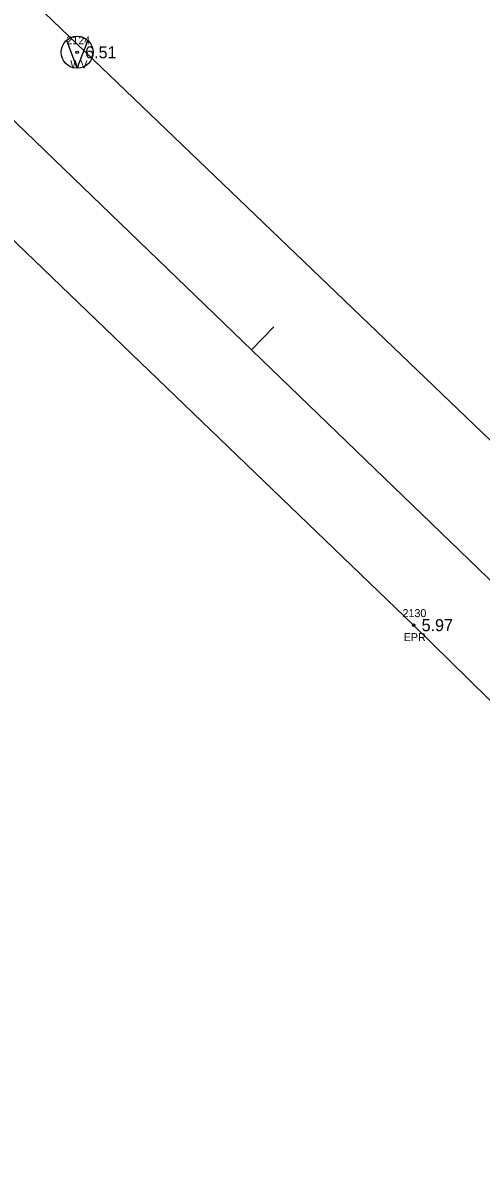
# Model space of a CAD drawing. Extents: x 2608598 to 2610682, y 641451 to 643526.
# Drawn here: x 2609279.2 to 2609336.5, y 642797 to 642938.9 of the extents above; entities that cross this region are included whole.
import ezdxf

# ---------------------------------------------------------------- set-up
doc = ezdxf.new("R2010")
doc.units = 0
for name, color, linetype in [('RD_EX_Road', 7, 'Continuous'), ('RD_EX_Road_txCode', 7, 'Continuous'), ('RD_EX_TX_Road_ELEV', 7, 'Continuous'), ('RD_EX_TX_UT_ELEV', 7, 'Continuous'), ('RD_EX_UT', 7, 'Continuous'), ('RD_EX_UT_txCode', 7, 'Continuous'), ('RD_HC_Cl', 7, 'Continuous'), ('RD_HC_Data_Tic', 7, 'Continuous'), ('RD_SMD_Locator', 7, 'Continuous')]:
    doc.layers.add(name, color=color, linetype=linetype)

msp = doc.modelspace()

# ---------------------------------------------------------------- linework, layer by layer
at = {"layer": 'RD_EX_Road'}
for points in [[(2608806.89, 643364.99), (2608810.18, 643361.1), (2608820.75, 643351.25), (2608881.81, 643292.24), (2608917.83, 643257.49), (2608933.21, 643242.71), (2608954.07, 643222.83), (2609026.06, 643154.19), (2609039.6, 643139.96), (2609073.88, 643106.95), (2609100.48, 643081.89), (2609124.19, 643058.87), (2609171.61, 643013.71), (2609183.19, 643002.28), (2609197.91, 642988.37), (2609247.59, 642940.95), (2609328.02, 642863.6), (2609402.61, 642790.3), (2609474.23, 642720.69), (2609483.84, 642711.58), (2609495.78, 642699.92), (2609509.81, 642686.45)], [(2609042.49, 643170.94), (2609058.51, 643155.46), (2609096.06, 643119.37), (2609116.51, 643099.11), (2609162.4, 643055.35), (2609177.21, 643041.34), (2609188.35, 643030.96), (2609199.91, 643019.76), (2609205.8, 643014.04), (2609217.13, 643003.17), (2609235.83, 642983.9), (2609237.03, 642983.51), (2609256.8, 642965.04), (2609258.49, 642962.51), (2609263.65, 642957.66), (2609344.71, 642879.89)]]:
    msp.add_lwpolyline(points, dxfattribs=at)
at = {"layer": 'RD_EX_UT'}
for q in [(2609284.69, 642936.67), (2609287.31, 642936.63)]:
    msp.add_line((2609285.99, 642933.19), q, dxfattribs=at)
msp.add_circle((2609285.99, 642935.18), 2, dxfattribs=at)
at = {"layer": 'RD_HC_Cl'}
msp.add_line((2608814.81, 643373.73), (2610092.39, 642140.79), dxfattribs=at)
at = {"layer": 'RD_HC_Data_Tic'}
msp.add_line((2609307.78, 642897.99), (2609310.56, 642900.87), dxfattribs=at)
at = {"layer": 'RD_SMD_Locator'}
for centre in [(2609285.99, 642935.18), (2609328.02, 642863.6)]:
    msp.add_circle(centre, 0.15, dxfattribs=at)

# ---------------------------------------------------------------- texts
at = {"layer": 'RD_EX_Road_txCode'}
for s, p in [('2130', (2609326.63, 642864.6)), ('EPR', (2609326.79, 642861.6))]:
    msp.add_text(s, height=1, dxfattribs=at).set_placement(p)
at = {"layer": 'RD_EX_TX_Road_ELEV'}
msp.add_text('5.97', height=1.5, dxfattribs=at).set_placement((2609329.02, 642862.85))
at = {"layer": 'RD_EX_TX_UT_ELEV'}
msp.add_text('6.51', height=1.5, dxfattribs=at).set_placement((2609286.99, 642934.43))
at = {"layer": 'RD_EX_UT_txCode'}
for s, p in [('2124', (2609284.64, 642936.18)), ('WV', (2609285.13, 642933.18))]:
    msp.add_text(s, height=1, dxfattribs=at).set_placement(p)

doc.saveas('drawing.dxf')
